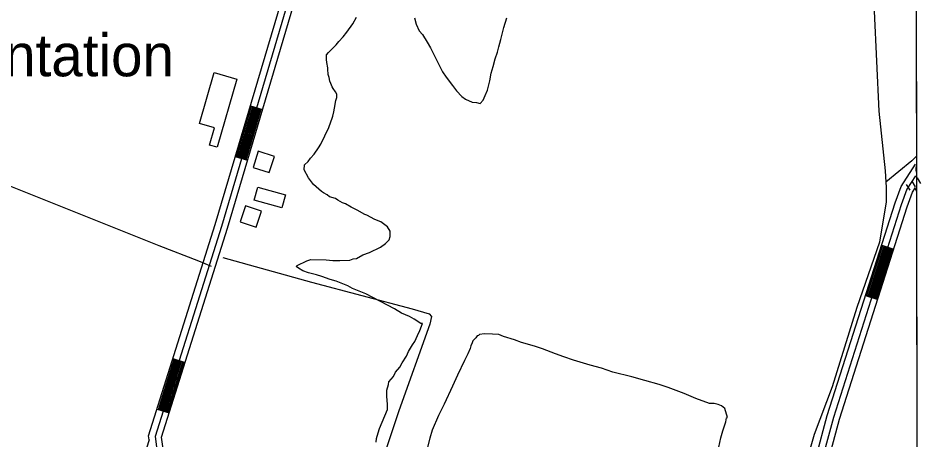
# Model space of a CAD drawing. Extents: x 3297772 to 3335630, y 634068 to 659439.
# Drawn here: x 3331326 to 3333459, y 641082 to 642080 of the extents above; entities that cross this region are included whole.
import ezdxf

# ---------------------------------------------------------------- set-up
doc = ezdxf.new("R2010")
doc.units = 0
for name, color, linetype in [('V-BLDG-IDEN', 7, 'Continuous'), ('V-BLDG-OTLN', 7, 'Continuous'), ('V-DTCH-CNTR', 7, 'Continuous'), ('V-GRID-FRAM', 7, 'Continuous'), ('V-ROAD-CNTR', 7, 'Continuous'), ('V-SITE-VEGE', 7, 'Continuous'), ('V-TOPO-SHOR', 7, 'Continuous')]:
    doc.layers.add(name, color=color, linetype=linetype)

msp = doc.modelspace()

# ---------------------------------------------------------------- linework, layer by layer
at = {"layer": 'V-BLDG-OTLN'}
for points in [[(3331842.7, 641935.4), (3331796.1, 641774.4), (3331777.7, 641779.7), (3331789.5, 641820.3), (3331754, 641830.6), (3331788.8, 641951)], [(3331893.3, 641765), (3331880.8, 641727), (3331918.7, 641714.5), (3331931.3, 641752.5)], [(3331892, 641680), (3331957.3, 641662.3), (3331949, 641631.6), (3331883.7, 641649.3)], [(3331863.1, 641636.2), (3331850.5, 641598.2), (3331888.5, 641585.7), (3331901, 641623.6)]]:
    msp.add_lwpolyline(points, close=True, dxfattribs=at)
at = {"layer": 'V-DTCH-CNTR'}
for points in [[(3331130.6, 641753.7), (3331184.6, 641731.2), (3331425.8, 641635.2), (3331658.6, 641542.4), (3331752.2, 641505.8), (3331781.6, 641493.7)], [(3333444.4, 641678.4), (3333447.3, 641673.3), (3333448.8, 641670.7)]]:
    msp.add_lwpolyline(points, dxfattribs=at)
at = {"layer": 'V-GRID-FRAM'}
msp.add_lwpolyline([(3301870.2, 657630.6), (3333425.5, 657662.7), (3333452, 639478.7), (3301880.8, 639446.5), (3301870.2, 657630.6)], dxfattribs=at)
at = {"layer": 'V-ROAD-CNTR'}
for p, q in [((3331874.5, 641872.1), (3331903.2, 641863.6)), ((3331839, 641752.3), (3331867.8, 641743.8)), ((3333366.5, 641542.9), (3333395.1, 641533.7)), ((3333328.5, 641423.8), (3333357.1, 641414.7)), ((3331691.7, 641274.8), (3331720.4, 641265.7)), ((3331654.2, 641155.5), (3331682.8, 641146.5))]:
    msp.add_line(p, q, dxfattribs=at)
for points in [[(3331635.3, 641083.1), (3331634.1, 641091.8), (3331791.6, 641591.9), (3331971.4, 642200), (3332129.6, 642669.1), (3332353.5, 643378.4)], [(3332367.8, 643373.9), (3332143.8, 642664.5), (3331985.7, 642195.5), (3331806, 641587.5), (3331649.4, 641090.5), (3331654.4, 641053.8), (3331659.6, 641011.4), (3331676.8, 640960.7), (3331690.9, 640924.3), (3331711.9, 640891.9), (3331737.7, 640863.5), (3331758.9, 640850.2), (3331797.5, 640824.1), (3332033.6, 640726.7), (3332200.4, 640652.3), (3332434.8, 640542.7), (3332642.1, 640438.3), (3332659.9, 640421), (3332670.1, 640403.7), (3332682.7, 640376.2), (3332679.6, 640357.1), (3332676.4, 640326.7), (3332409.7, 639480.6)], [(3332665.3, 640436.7), (3332650.9, 640450.7), (3332441.4, 640556.2), (3332206.6, 640665.9), (3332039.5, 640740.5), (3331804.6, 640837.3), (3331767.1, 640862.7), (3331747.4, 640875.1), (3331723.8, 640901.1), (3331704.3, 640931.2), (3331690.9, 640965.8), (3331674.3, 641014.8), (3331669.2, 641055.7), (3331664.7, 641089.1), (3331820.3, 641583.1), (3332000, 642191), (3332158.1, 642659.8), (3332382.1, 643369.4)], [(3331841.9, 641751.4), (3331877.4, 641871.3)], [(3331844.8, 641750.6), (3331880.2, 641870.4)], [(3331847.7, 641749.7), (3331883.1, 641869.6)], [(3331850.6, 641748.9), (3331886, 641868.7)], [(3331853.4, 641748), (3331888.9, 641867.9)], [(3331856.3, 641747.2), (3331891.7, 641867)], [(3331859.2, 641746.3), (3331894.6, 641866.2)], [(3331862.1, 641745.5), (3331897.5, 641865.3)], [(3331864.9, 641744.6), (3331900.4, 641864.5)], [(3333448.6, 640165.5), (3333374.5, 640256.4), (3333346.2, 640312.4), (3333316, 640374.1), (3333295.9, 640418.7), (3333268.5, 640497.6), (3333256, 640556.3), (3333232.2, 640718), (3333210.2, 640906.4), (3333211.5, 641042.3), (3333238, 641140.1), (3333398.4, 641642.9), (3333412.3, 641681.8), (3333446.3, 641734.9)], [(3333446.4, 641707.1), (3333425.9, 641675.1), (3333412.6, 641638.1), (3333252.4, 641135.8), (3333226.5, 641040.3), (3333225.2, 640907.2), (3333247.1, 640719.9), (3333270.7, 640559), (3333283, 640501.6), (3333309.9, 640424.2), (3333329.6, 640380.4), (3333359.7, 640319.1), (3333387.2, 640264.6), (3333448.6, 640189.3)], [(3333459.2, 641688.8), (3333451.1, 641702.2)], [(3333448.5, 640213.1), (3333399.8, 640272.9), (3333373.1, 640325.7), (3333343.2, 640386.8), (3333323.8, 640429.8), (3333297.5, 640505.6), (3333285.5, 640561.6), (3333261.9, 640721.9), (3333240.2, 640908), (3333241.5, 641038.2), (3333266.8, 641131.6), (3333426.8, 641633.3), (3333439.4, 641668.5), (3333446.4, 641679.4)], [(3333433.6, 641673.2), (3333425.4, 641686.6)], [(3333446.4, 641681), (3333438.2, 641694.4)], [(3333331.4, 641422.9), (3333369.4, 641541.9)], [(3333334.2, 641421.9), (3333372.2, 641541)], [(3333337.1, 641421), (3333375.1, 641540.1)], [(3333340, 641420.1), (3333377.9, 641539.2)], [(3333342.8, 641419.2), (3333380.8, 641538.3)], [(3333345.7, 641418.3), (3333383.7, 641537.4)], [(3333348.5, 641417.4), (3333386.5, 641536.5)], [(3333351.4, 641416.5), (3333389.4, 641535.6)], [(3333354.2, 641415.6), (3333392.2, 641534.7)], [(3331657.1, 641154.6), (3331694.6, 641273.8)], [(3331659.9, 641153.7), (3331697.5, 641272.9)], [(3331662.8, 641152.8), (3331700.3, 641272)], [(3331665.6, 641151.9), (3331703.2, 641271.1)], [(3331668.5, 641151), (3331706.1, 641270.2)], [(3331671.4, 641150.1), (3331708.9, 641269.3)], [(3331674.2, 641149.2), (3331711.8, 641268.4)], [(3331677.1, 641148.3), (3331714.6, 641267.5)], [(3331680, 641147.4), (3331717.5, 641266.6)], [(3331635.3, 641083.1), (3331522.4, 640729.3), (3331491, 640636.6)]]:
    msp.add_lwpolyline(points, dxfattribs=at)
at = {"layer": 'V-SITE-VEGE'}
for p, q in [((3333447.7, 642414.1), (3333448.7, 641732.7)), ((3332116.8, 642066.7), (3332125, 642082.4)), ((3332102.9, 642046.5), (3332116.8, 642066.7)), ((3332262.8, 642080.2), (3332266, 642065.5)), ((3332266, 642065.5), (3332273.6, 642049.6)), ((3332473.8, 642057.8), (3332480.9, 642080.3)), ((3332093.7, 642035.4), (3332102.9, 642046.5)), ((3332273.6, 642049.6), (3332281.4, 642041.5)), ((3332281.4, 642041.5), (3332292.4, 642023.3)), ((3332466.5, 642029.7), (3332473.8, 642057.8)), ((3332059.3, 641998.6), (3332077.6, 642016.4)), ((3332077.6, 642016.4), (3332083.4, 642024.2)), ((3332083.4, 642024.2), (3332093.7, 642035.4)), ((3332292.4, 642023.3), (3332300.1, 642009.6)), ((3332461.7, 642011.6), (3332466.5, 642029.7)), ((3332054.7, 641993), (3332059.3, 641998.6)), ((3332300.1, 642009.6), (3332307.8, 641993.7)), ((3332453.4, 641983.5), (3332458.2, 641999.3)), ((3332458.2, 641999.3), (3332461.7, 642011.6)), ((3332054.5, 641981.7), (3332054.7, 641993)), ((3332055.5, 641975), (3332054.5, 641981.7)), ((3332057.6, 641962.5), (3332055.5, 641975)), ((3332307.8, 641993.7), (3332316.6, 641976.6)), ((3332316.6, 641976.6), (3332328.6, 641952.7)), ((3332448.6, 641965.5), (3332453.4, 641983.5)), ((3332057.5, 641959.1), (3332057.6, 641962.5)), ((3332058.5, 641946.7), (3332057.5, 641959.1)), ((3332328.6, 641952.7), (3332337.5, 641940.1)), ((3332443.9, 641949.8), (3332448.6, 641965.5)), ((3332060.6, 641939.8), (3332058.5, 641946.7)), ((3332062.7, 641930.8), (3332060.6, 641939.8)), ((3332337.5, 641940.1), (3332351.9, 641920.7)), ((3332435.3, 641909.2), (3332440.2, 641931.7)), ((3332440.2, 641931.7), (3332443.9, 641949.8)), ((3332064.9, 641925.1), (3332062.7, 641930.8)), ((3332068.2, 641917.1), (3332064.9, 641925.1)), ((3332070.4, 641913.7), (3332068.2, 641917.1)), ((3332075.9, 641905.7), (3332070.4, 641913.7)), ((3332351.9, 641920.7), (3332361.8, 641908.1)), ((3332079.2, 641900), (3332075.9, 641905.7)), ((3332076.7, 641885.4), (3332079.1, 641892.1)), ((3332079.1, 641892.1), (3332079.2, 641900)), ((3332361.8, 641908.1), (3332374.1, 641894.3)), ((3332374.1, 641894.3), (3332383, 641888.6)), ((3332383, 641888.6), (3332398.7, 641881.5)), ((3332424.8, 641885.7), (3332429.5, 641896.9)), ((3332429.5, 641896.9), (3332435.3, 641909.2)), ((3332071.8, 641858.3), (3332073.1, 641867.3)), ((3332073.1, 641867.3), (3332076.7, 641885.4)), ((3332398.7, 641881.5), (3332408.9, 641880.2)), ((3332408.9, 641880.2), (3332417.9, 641877.8)), ((3332417.9, 641877.8), (3332424.8, 641885.7)), ((3332068.2, 641843.7), (3332069.4, 641848.2)), ((3332069.4, 641848.2), (3332071.8, 641858.3)), ((3332059.9, 641821.2), (3332064.7, 641834.7)), ((3332064.7, 641834.7), (3332068.2, 641843.7)), ((3332041.2, 641781.9), (3332059.9, 641821.2)), ((3332035.5, 641773), (3332041.2, 641781.9)), ((3332025.1, 641758.5), (3332035.5, 641773)), ((3332002.1, 641732.8), (3332011.2, 641740.6)), ((3332011.2, 641740.6), (3332017, 641748.4)), ((3332017, 641748.4), (3332025.1, 641758.5)), ((3332001.9, 641721.5), (3332002.1, 641732.8)), ((3332011.8, 641702.2), (3332001.9, 641721.5)), ((3333448.7, 641732.7), (3333447.2, 641725.3)), ((3333447.2, 641725.3), (3333447.2, 641719.7)), ((3333447.2, 641719.7), (3333448.2, 641716.2)), ((3332024, 641686.1), (3332011.8, 641702.2)), ((3333448.2, 641716.2), (3333448.7, 641715.8)), ((3333448.7, 641715.8), (3333451.6, 639763.4)), ((3332042.9, 641670), (3332024, 641686.1)), ((3332047.4, 641666.6), (3332042.9, 641670)), ((3332056.4, 641661.9), (3332047.4, 641666.6)), ((3332061.9, 641657.3), (3332056.4, 641661.9)), ((3332075.4, 641653.7), (3332061.9, 641657.3)), ((3332081, 641649.1), (3332075.4, 641653.7)), ((3332092.2, 641643.3), (3332081, 641649.1)), ((3332099, 641640.9), (3332092.2, 641643.3)), ((3332112.4, 641632.8), (3332099, 641640.9)), ((3332127, 641625.8), (3332112.4, 641632.8)), ((3332144.9, 641615.4), (3332127, 641625.8)), ((3332149.4, 641614.2), (3332144.9, 641615.4)), ((3332168.5, 641603.7), (3332149.4, 641614.2)), ((3332183.1, 641597.8), (3332168.5, 641603.7)), ((3332198.7, 641586.3), (3332183.1, 641597.8)), ((3332205.3, 641576), (3332198.7, 641586.3)), ((3332205.1, 641563.6), (3332205.3, 641576)), ((3332193.6, 641546.8), (3332202.8, 641555.7)), ((3332202.8, 641555.7), (3332205.1, 641563.6)), ((3332140.1, 641520.5), (3332156, 641525.9)), ((3332156, 641525.9), (3332182.1, 641537.9)), ((3332182.1, 641537.9), (3332193.6, 641546.8)), ((3331984.9, 641494.6), (3332007.6, 641505.6)), ((3332007.6, 641505.6), (3332017.8, 641508.8)), ((3332017.8, 641508.8), (3332054, 641508.3)), ((3332054, 641508.3), (3332069.8, 641506.9)), ((3332069.8, 641506.9), (3332085.6, 641506.7)), ((3332085.6, 641506.7), (3332109.3, 641507.4)), ((3332109.3, 641507.4), (3332117.3, 641510.7)), ((3332117.3, 641510.7), (3332125.2, 641511.7)), ((3332125.2, 641511.7), (3332140.1, 641520.5)), ((3331982.6, 641492.4), (3331984.9, 641494.6)), ((3331988.2, 641488.9), (3331982.6, 641492.4)), ((3331998.2, 641482), (3331988.2, 641488.9)), ((3332011.7, 641477.3), (3331998.2, 641482)), ((3332030.8, 641472.5), (3332011.7, 641477.3)), ((3332043.2, 641468.9), (3332030.8, 641472.5)), ((3332063.4, 641461.8), (3332043.2, 641468.9)), ((3332077, 641458.2), (3332063.4, 641461.8)), ((3332105, 641446.5), (3332077, 641458.2)), ((3332116.2, 641440.6), (3332105, 641446.5)), ((3332135.3, 641432.4), (3332116.2, 641440.6)), ((3332147.7, 641427.7), (3332135.3, 641432.4)), ((3332214.9, 641392.8), (3332147.7, 641427.7)), ((3332231.7, 641382.4), (3332214.9, 641392.8)), ((3332250.8, 641374.2), (3332231.7, 641382.4)), ((3332262, 641368.3), (3332250.8, 641374.2)), ((3332277.7, 641357.9), (3332262, 641368.3)), ((3332275.2, 641341), (3332281.1, 641357.9)), ((3332281.1, 641357.9), (3332277.7, 641357.9)), ((3332269.3, 641329.8), (3332275.2, 641341)), ((3332257.7, 641307.4), (3332263.5, 641315.2)), ((3332263.5, 641315.2), (3332269.3, 641329.8)), ((3332400.2, 641316.5), (3332399, 641312)), ((3332407.1, 641324.3), (3332400.2, 641316.5)), ((3332410.6, 641328.8), (3332407.1, 641324.3)), ((3332414, 641329.8), (3332410.6, 641328.8)), ((3332416.3, 641332.1), (3332414, 641329.8)), ((3332427.6, 641333), (3332416.3, 641332.1)), ((3332446.8, 641332.7), (3332427.6, 641333)), ((3332461.5, 641331.4), (3332446.8, 641332.7)), ((3332472.7, 641326.7), (3332461.5, 641331.4)), ((3332498.6, 641319.5), (3332472.7, 641326.7)), ((3332515.4, 641312.5), (3332498.6, 641319.5)), ((3332545.8, 641304.1), (3332515.4, 641312.5)), ((3332243.7, 641280.5), (3332248.4, 641291.7)), ((3332248.4, 641291.7), (3332257.7, 641307.4)), ((3332394.3, 641298.5), (3332388.5, 641286.2)), ((3332395.5, 641305.3), (3332394.3, 641298.5)), ((3332399, 641312), (3332395.5, 641305.3)), ((3332564.9, 641298.2), (3332545.8, 641304.1)), ((3332595.3, 641286.4), (3332564.9, 641298.2)), ((3332233.3, 641264.8), (3332243.7, 641280.5)), ((3332380.3, 641270.5), (3332363.9, 641235.7)), ((3332388.5, 641286.2), (3332380.3, 641270.5)), ((3332615.5, 641279.3), (3332595.3, 641286.4)), ((3332638, 641271), (3332615.5, 641279.3)), ((3332677.3, 641259.1), (3332638, 641271)), ((3332217.2, 641242.5), (3332227.5, 641254.7)), ((3332227.5, 641254.7), (3332233.3, 641264.8)), ((3332704.3, 641251.9), (3332677.3, 641259.1)), ((3332731.3, 641242.5), (3332704.3, 641251.9)), ((3332202.1, 641220.1), (3332212.5, 641232.4)), ((3332212.5, 641232.4), (3332217.2, 641242.5)), ((3332363.9, 641235.7), (3332352.3, 641209.9)), ((3332776.3, 641231.6), (3332731.3, 641242.5)), ((3332806.7, 641223.2), (3332776.3, 641231.6)), ((3332197.3, 641199.8), (3332200.9, 641213.3)), ((3332200.9, 641213.3), (3332202.1, 641220.1)), ((3332352.3, 641209.9), (3332332.4, 641167.3)), ((3332840.5, 641213.7), (3332806.7, 641223.2)), ((3332861.8, 641206.6), (3332840.5, 641213.7)), ((3332900, 641192.4), (3332861.8, 641206.6)), ((3332197.1, 641186.3), (3332197.3, 641199.8)), ((3332199, 641165.9), (3332197.1, 641186.3)), ((3332927, 641180.7), (3332900, 641192.4)), ((3332198.9, 641154.6), (3332199, 641165.9)), ((3332332.4, 641167.3), (3332319.5, 641140.3)), ((3332959.6, 641168.9), (3332927, 641180.7)), ((3332970.9, 641168.7), (3332959.6, 641168.9)), ((3332979.9, 641166.3), (3332970.9, 641168.7)), ((3332987.7, 641162.8), (3332979.9, 641166.3)), ((3332180.1, 641109.7), (3332198.9, 641154.6)), ((3332995.6, 641157.1), (3332987.7, 641162.8)), ((3333002, 641135.5), (3332995.6, 641157.1)), ((3332319.5, 641140.3), (3332304.3, 641105.5)), ((3332991.3, 641104), (3332998.5, 641125.4)), ((3332998.5, 641125.4), (3332999.7, 641134.4)), ((3332999.7, 641134.4), (3333002, 641135.5)), ((3332172.9, 641086.1), (3332176.5, 641099.6)), ((3332176.5, 641099.6), (3332180.1, 641109.7)), ((3332304.3, 641105.5), (3332298.4, 641086.4)), ((3332986.6, 641087.1), (3332991.3, 641104)), ((3332171.7, 641077.1), (3332172.9, 641086.1)), ((3332298.4, 641086.4), (3332291.2, 641059.4)), ((3332981.7, 641065.7), (3332986.6, 641087.1))]:
    msp.add_line(p, q, dxfattribs=at)
at = {"layer": 'V-TOPO-SHOR'}
for points in [[(3333348.8, 642096.1), (3333360.1, 641860.2), (3333374.5, 641718.9), (3333376.4, 641692.3), (3333377.3, 641679.8), (3333377, 641645.5), (3333361.4, 641550.4), (3333307.8, 641395.5), (3333249.2, 641207.9), (3333206.9, 641095.1), (3333190.8, 641039.8), (3333187.5, 641018.8), (3333187.2, 640976.6), (3333199.3, 640839.1), (3333216.2, 640710.2), (3333225.6, 640623.5), (3333240.3, 640521.9), (3333276.1, 640418.6), (3333363.5, 640232.1), (3333396.7, 640179.5), (3333448.3, 640104.1), (3333451.1, 640100.5)], [(3333448.7, 641753.1), (3333437.5, 641742.4), (3333376.4, 641692.3)], [(3331809.4, 641513.9), (3332018.9, 641455.2), (3332257.2, 641392.3), (3332296.9, 641381), (3332302.3, 641374.7), (3332299, 641356), (3332225.5, 641151.4), (3332117.4, 640826.8), (3332085.9, 640707.7)]]:
    msp.add_lwpolyline(points, dxfattribs=at)

# ---------------------------------------------------------------- texts
at = {"layer": 'V-BLDG-IDEN'}
msp.add_text('Plantation', height=100, dxfattribs=at).set_placement((3331099.3, 641942.3))

doc.saveas('drawing.dxf')
